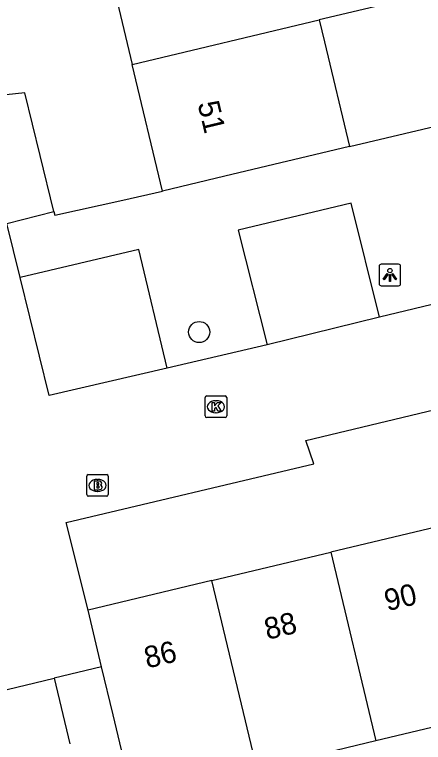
# Model space of a CAD drawing. Extents: x 158038 to 159242, y 380133 to 381214.
# Drawn here: x 158456.08 to 158475.04, y 381003.14 to 381036.91 of the extents above; entities that cross this region are included whole.
import ezdxf

# ---------------------------------------------------------------- set-up
doc = ezdxf.new("R2010")
doc.units = 0
for name, color, linetype in [('IMGEO_Boom', 7, 'Continuous'), ('IMGEO_Brandkraan', 7, 'Continuous'), ('IMGEO_Haag', 7, 'Continuous'), ('IMGEO_Kolk', 7, 'Continuous'), ('IMGEO_Lichtpunt', 7, 'Continuous'), ('IMGEO_Pand', 7, 'Continuous'), ('IMGEO_Pand_nummerreeks', 7, 'Continuous'), ('IMGEO_Parkeervlak_open', 7, 'Continuous'), ('IMGEO_Voetpad_open', 7, 'Continuous')]:
    doc.layers.add(name, color=color, linetype=linetype)

msp = doc.modelspace()

# ---------------------------------------------------------------- linework, layer by layer
at = {"layer": 'IMGEO_Boom'}
msp.add_circle((158464.644, 381022.178), 0.489, dxfattribs=at)
at = {"layer": 'IMGEO_Brandkraan'}
for p, q in [((158459.429, 381014.636), (158459.429, 381015.488)), ((158459.504, 381015.562), (158460.356, 381015.562)), ((158459.917, 381015.342), (158459.942, 381015.342)), ((158460.43, 381015.488), (158460.43, 381014.636)), ((158459.94, 381014.782), (158459.915, 381014.782)), ((158460.356, 381014.562), (158459.504, 381014.562))]:
    msp.add_line(p, q, dxfattribs=at)
for points in [[(158459.429, 381014.636), (158459.429, 381015.488)], [(158459.504, 381015.562), (158460.356, 381015.562)], [(158459.777, 381015.262), (158459.777, 381014.862), (158459.99, 381014.862)], [(158460.008, 381015.262), (158459.777, 381015.262)], [(158460.43, 381015.488), (158460.43, 381014.636)], [(158459.956, 381015.181), (158459.902, 381015.181), (158459.902, 381015.105)], [(158459.902, 381015.105), (158459.955, 381015.105)], [(158459.964, 381015.029), (158459.902, 381015.029), (158459.902, 381014.948)], [(158459.902, 381014.948), (158459.964, 381014.948)], [(158460.356, 381014.562), (158459.504, 381014.562)]]:
    msp.add_lwpolyline(points, dxfattribs=at)
for centre, radius, start, end in [((158459.506, 381015.486), 0.0765, 91.552, 178.448), ((158459.506, 381015.486), 0.0765, 91.552, 178.448), ((158460.012, 381015.117), 0.145, 59.4692, 91.5367), ((158460.037, 381015.164), 0.0922, 285.5137, 58.1501), ((158460.354, 381015.486), 0.0765, 1.552, 88.448), ((158460.354, 381015.486), 0.0765, 1.552, 88.448), ((158459.957, 381015.143), 0.0379, 267.8285, 90.9355), ((158459.965, 381014.988), 0.0404, 269.8759, 90.5077), ((158460.042, 381014.972), 0.105, 301.3115, 78.989), ((158459.506, 381014.638), 0.0765, 181.552, 268.448), ((158459.506, 381014.638), 0.0765, 181.552, 268.448), ((158459.996, 381015.113), 0.251, 268.6676, 293.5347), ((158460.354, 381014.638), 0.0765, 271.552, 358.448), ((158460.354, 381014.638), 0.0765, 271.552, 358.448)]:
    msp.add_arc(centre, radius, start, end, dxfattribs=at)
for centre, major_axis, ratio, start_param, end_param in [((158459.916, 381015.062), (-0.387, 0.002), 0.722429, 4.712389, 7.853982), ((158459.941, 381015.062), (-0.39, 0.002), 0.717154, 1.570796, 4.712389)]:
    msp.add_ellipse(centre, major_axis=major_axis, ratio=ratio, start_param=start_param, end_param=end_param, dxfattribs=at)
at = {"layer": 'IMGEO_Haag'}
for points in [[(158471.609, 381030.784), (158486.65, 381034.351)], [(158457.904, 381027.768), (158457.946, 381027.595), (158461.107, 381028.304), (158462.943, 381028.716)]]:
    msp.add_lwpolyline(points, dxfattribs=at)
at = {"layer": 'IMGEO_Kolk'}
for p, q in [((158464.918, 381018.285), (158464.918, 381019.137)), ((158464.993, 381019.211), (158465.845, 381019.211)), ((158465.406, 381018.991), (158465.431, 381018.991)), ((158465.919, 381019.137), (158465.919, 381018.285)), ((158465.429, 381018.431), (158465.404, 381018.431)), ((158465.845, 381018.211), (158464.993, 381018.211))]:
    msp.add_line(p, q, dxfattribs=at)
for points in [[(158464.918, 381018.285), (158464.918, 381019.137)], [(158464.993, 381019.211), (158465.845, 381019.211)], [(158465.919, 381019.137), (158465.919, 381018.285)], [(158465.239, 381018.911), (158465.362, 381018.911), (158465.362, 381018.76), (158465.492, 381018.911), (158465.656, 381018.911), (158465.51, 381018.76), (158465.663, 381018.511), (158465.511, 381018.511), (158465.426, 381018.675), (158465.362, 381018.608), (158465.362, 381018.511), (158465.239, 381018.511), (158465.239, 381018.911)], [(158465.845, 381018.211), (158464.993, 381018.211)]]:
    msp.add_lwpolyline(points, dxfattribs=at)
for centre, start, end in [((158464.995, 381019.135), 91.552, 178.448), ((158464.995, 381019.135), 91.552, 178.448), ((158465.843, 381019.135), 1.552, 88.448), ((158465.843, 381019.135), 1.552, 88.448), ((158464.995, 381018.287), 181.552, 268.448), ((158464.995, 381018.287), 181.552, 268.448), ((158465.843, 381018.287), 271.552, 358.448), ((158465.843, 381018.287), 271.552, 358.448)]:
    msp.add_arc(centre, 0.0765, start, end, dxfattribs=at)
for centre, major_axis, ratio, start_param, end_param in [((158465.405, 381018.711), (-0.387, 0.002), 0.722429, 4.712389, 7.853982), ((158465.43, 381018.711), (-0.39, 0.002), 0.717154, 1.570796, 4.712389)]:
    msp.add_ellipse(centre, major_axis=major_axis, ratio=ratio, start_param=start_param, end_param=end_param, dxfattribs=at)
at = {"layer": 'IMGEO_Lichtpunt'}
for p, q in [((158472.989, 381025.23), (158472.989, 381024.423)), ((158472.989, 381025.23), (158472.989, 381024.423)), ((158473.891, 381025.325), (158473.083, 381025.325)), ((158473.891, 381025.325), (158473.083, 381025.325)), ((158473.985, 381024.423), (158473.985, 381025.23)), ((158473.985, 381024.423), (158473.985, 381025.23)), ((158473.083, 381024.329), (158473.891, 381024.329)), ((158473.083, 381024.329), (158473.891, 381024.329))]:
    msp.add_line(p, q, dxfattribs=at)
for points in [[(158473.363, 381024.894), (158473.402, 381024.866), (158473.214, 381024.604), (158473.176, 381024.631), (158473.363, 381024.894)], [(158473.465, 381024.846), (158473.512, 381024.846), (158473.512, 381024.524), (158473.465, 381024.524), (158473.465, 381024.846)], [(158473.575, 381024.866), (158473.613, 381024.893), (158473.8, 381024.631), (158473.761, 381024.603), (158473.575, 381024.866)]]:
    msp.add_lwpolyline(points, dxfattribs=at)
msp.add_circle((158473.488, 381025.028), 0.0994, dxfattribs=at)
for centre, start, end in [((158473.083, 381025.23), 90, 180), ((158473.083, 381025.23), 90, 180), ((158473.891, 381025.23), 0, 90), ((158473.891, 381025.23), 0, 90), ((158473.083, 381024.423), 180, 270), ((158473.083, 381024.423), 180, 270), ((158473.891, 381024.423), 270, 0), ((158473.891, 381024.423), 270, 360)]:
    msp.add_arc(centre, 0.0946, start, end, dxfattribs=at)
at = {"layer": 'IMGEO_Pand'}
for points in [[(158468.886, 381042.192), (158473.75, 381043.352), (158473.788, 381043.193), (158477.247, 381044.018), (158478.528, 381038.646), (158475.069, 381037.821), (158470.206, 381036.661)], [(158460.219, 381040.125), (158461.54, 381034.594)], [(158461.54, 381034.594), (158470.206, 381036.661)], [(158470.206, 381036.661), (158470.448, 381035.648), (158471.609, 381030.784)], [(158462.943, 381028.716), (158461.54, 381034.594)], [(158471.609, 381030.784), (158465.827, 381029.404), (158462.943, 381028.716)], [(158476.263, 381013.285), (158470.743, 381011.967)], [(158465.234, 381010.652), (158470.743, 381011.967)], [(158470.743, 381011.967), (158472.836, 381003.203)], [(158465.234, 381010.652), (158459.489, 381009.281)], [(158467.326, 381001.888), (158465.234, 381010.652)], [(158460.119, 381006.643), (158459.489, 381009.281)], [(158461.581, 381000.516), (158460.65, 381004.418), (158460.119, 381006.643)], [(158478.356, 381004.52), (158472.836, 381003.203)], [(158472.836, 381003.203), (158467.326, 381001.888)]]:
    msp.add_lwpolyline(points, dxfattribs=at)
at = {"layer": 'IMGEO_Parkeervlak_open'}
for points in [[(158473.001, 381022.865), (158471.686, 381028.162), (158466.457, 381026.901), (158467.804, 381021.587)], [(158463.152, 381020.503), (158461.842, 381026.005), (158456.344, 381024.702)]]:
    msp.add_lwpolyline(points, dxfattribs=at)
at = {"layer": 'IMGEO_Voetpad_open'}
for points in [[(158457.904, 381027.768), (158457.268, 381030.374), (158456.56, 381033.275), (158455.688, 381033.178), (158451.746, 381049.535), (158449.198, 381048.972), (158447.16, 381057.585), (158445.882, 381062.985), (158445.185, 381065.93), (158446.037, 381066.108), (158444.595, 381071.862), (158445.397, 381071.992)], [(158456.344, 381024.702), (158455.724, 381027.218), (158457.904, 381027.768)], [(158463.152, 381020.503), (158457.692, 381019.231), (158456.344, 381024.702)], [(158477.44, 381023.931), (158473.001, 381022.865)], [(158473.001, 381022.865), (158467.804, 381021.587)], [(158467.804, 381021.587), (158463.152, 381020.503)], [(158459.489, 381009.281), (158458.478, 381013.337), (158469.96, 381016.057), (158469.596, 381017.142), (158484.938, 381020.82)], [(158460.119, 381006.643), (158457.914, 381006.115)], [(158452.648, 381004.854), (158457.914, 381006.115)], [(158457.914, 381006.115), (158458.64, 381003.069)]]:
    msp.add_lwpolyline(points, dxfattribs=at)

# ---------------------------------------------------------------- texts
at = {"layer": 'IMGEO_Pand_nummerreeks'}
for s, rotation, p in [('51', 283.4265, (158464.564, 381032.779)), ('90', 13.4244, (158473.364, 381009.221)), ('88', 13.4254, (158467.799, 381007.893)), ('86', 13.4254, (158462.23, 381006.563))]:
    msp.add_text(s, height=1, rotation=rotation, dxfattribs=at).set_placement(p)

doc.saveas('drawing.dxf')
